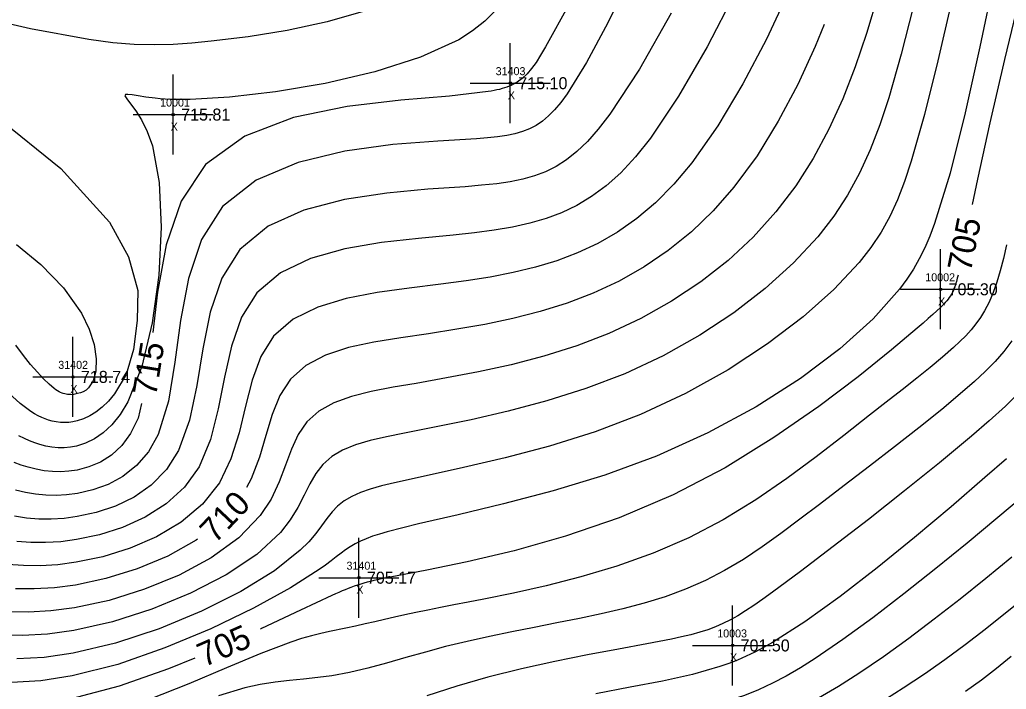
# Model space of a CAD drawing. Extents: x 1376587 to 1378239, y 1000335 to 1003031.
# Drawn here: x 1377375.8 to 1377499.1, y 1001880.4 to 1001964 of the extents above; entities that cross this region are included whole.
import ezdxf

# ---------------------------------------------------------------- set-up
doc = ezdxf.new("R2010")
doc.units = 0
for name, color, linetype in [('RD_DTM_Major1', 7, 'Continuous'), ('RD_DTM_Major1_Lbl', 7, 'Continuous'), ('RD_DTM_Minor1', 7, 'Continuous'), ('RD_EX_Misc', 7, 'Continuous'), ('RD_EX_Misc_txCode', 7, 'Continuous'), ('RD_EX_TX_Misc_ELEV', 7, 'Continuous'), ('RD_SMD_Locator', 7, 'Continuous')]:
    doc.layers.add(name, color=color, linetype=linetype)

msp = doc.modelspace()

# ---------------------------------------------------------------- linework, layer by layer
at = {"layer": 'RD_DTM_Major1'}
for points in [[(1377514.72, 1002038.61), (1377513.3, 1002033.16), (1377512.57, 1002028.77), (1377512.16, 1002024.48), (1377511.96, 1002020.3), (1377511.84, 1002016.2), (1377511.67, 1002012.2), (1377511.34, 1002008.29), (1377510.76, 1002004.5), (1377509.93, 1002000.7), (1377508.9, 1001996.78), (1377507.71, 1001992.64), (1377506.39, 1001988.18), (1377504.98, 1001983.3), (1377502.91, 1001975.62), (1377500.83, 1001967.38), (1377498.83, 1001959.05), (1377497.02, 1001951.13), (1377495.47, 1001944.09), (1377494.82, 1001940.93)], [(1377444.48, 1001965.94), (1377441.53, 1001960.61), (1377440.91, 1001959.59), (1377440.33, 1001958.69), (1377439.77, 1001957.91), (1377439.21, 1001957.25), (1377438.62, 1001956.69), (1377437.98, 1001956.22), (1377437.74, 1001956.08), (1377437.5, 1001955.95), (1377437.24, 1001955.82), (1377436.97, 1001955.71), (1377436.69, 1001955.6), (1377436.39, 1001955.5), (1377436.09, 1001955.41), (1377435.77, 1001955.32), (1377435.44, 1001955.24), (1377435.09, 1001955.16), (1377434.73, 1001955.09), (1377434.35, 1001955.03), (1377429.52, 1001954.48), (1377423.45, 1001953.97), (1377416.75, 1001953.18), (1377410.05, 1001951.79), (1377403.95, 1001949.49), (1377399.07, 1001945.95), (1377396.01, 1001941.37), (1377394.14, 1001935.9), (1377393.07, 1001930), (1377392.49, 1001924.95)], [(1377476.33, 1001963.43), (1377475.21, 1001960.68), (1377473.02, 1001955.91), (1377470.59, 1001951.33), (1377467.94, 1001947.02), (1377465.05, 1001943.08), (1377462.46, 1001940.13), (1377459.73, 1001937.51), (1377456.85, 1001935.18), (1377453.85, 1001933.14), (1377450.72, 1001931.37), (1377447.47, 1001929.86), (1377444.2, 1001928.62), (1377440.85, 1001927.57), (1377437.42, 1001926.7), (1377433.94, 1001925.96), (1377430.43, 1001925.34), (1377426.89, 1001924.79), (1377423.43, 1001924.29), (1377420.06, 1001923.74), (1377416.9, 1001923.05), (1377414.04, 1001922.11), (1377411.59, 1001920.83), (1377409.65, 1001919.12), (1377408.35, 1001917.07), (1377407.39, 1001914.69), (1377406.59, 1001912.08), (1377405.78, 1001909.37), (1377404.76, 1001906.68), (1377404.16, 1001905.59)], [(1377493.04, 1001932.11), (1377492.94, 1001931.71), (1377492.84, 1001931.32), (1377492.73, 1001930.96), (1377492.62, 1001930.63), (1377492.5, 1001930.32), (1377492.37, 1001930.02), (1377492.22, 1001929.75), (1377492.09, 1001929.53), (1377491.95, 1001929.32), (1377491.79, 1001929.11), (1377491.62, 1001928.89), (1377491.42, 1001928.67), (1377491.21, 1001928.45), (1377490.83, 1001928.06), (1377490.39, 1001927.65), (1377489.89, 1001927.19), (1377489.32, 1001926.68), (1377488.67, 1001926.12), (1377487.93, 1001925.49), (1377484.72, 1001922.77), (1377480.57, 1001919.42), (1377475.64, 1001915.68), (1377470.04, 1001911.81), (1377463.94, 1001908.05), (1377457.45, 1001904.65), (1377450.73, 1001901.8), (1377444.02, 1001899.5), (1377437.61, 1001897.68), (1377431.74, 1001896.29), (1377426.69, 1001895.24), (1377422.11, 1001894.37), (1377421.55, 1001894.26), (1377421.03, 1001894.15), (1377420.54, 1001894.05), (1377420.08, 1001893.95), (1377419.64, 1001893.84), (1377419.23, 1001893.74), (1377418.83, 1001893.63), (1377418.44, 1001893.51), (1377418.04, 1001893.38), (1377417.63, 1001893.24), (1377417.21, 1001893.09), (1377416.86, 1001892.95), (1377416.49, 1001892.8), (1377416.1, 1001892.65), (1377415.7, 1001892.47), (1377415.27, 1001892.29), (1377414.82, 1001892.09), (1377410.93, 1001890.27), (1377406.04, 1001887.95), (1377405.93, 1001887.9)], [(1377391.06, 1001916.08), (1377390.62, 1001914.26), (1377389.7, 1001912.34), (1377388.59, 1001910.81), (1377387.32, 1001909.62), (1377385.94, 1001908.75), (1377384.49, 1001908.14), (1377383.04, 1001907.76), (1377381.99, 1001907.61), (1377380.95, 1001907.54), (1377379.93, 1001907.57), (1377378.91, 1001907.67), (1377377.9, 1001907.86), (1377376.89, 1001908.11), (1377376.03, 1001908.38), (1377375.17, 1001908.71)], [(1377501.08, 1001904.43), (1377498.01, 1001901.82), (1377494.19, 1001898.64), (1377490.25, 1001895.44), (1377486.28, 1001892.29), (1377482.38, 1001889.31), (1377478.66, 1001886.59), (1377475.19, 1001884.23), (1377473.35, 1001883.06), (1377471.58, 1001882.02), (1377469.86, 1001881.12), (1377468.13, 1001880.32), (1377466.37, 1001879.61), (1377464.52, 1001878.99), (1377461.61, 1001878.19), (1377458.44, 1001877.47), (1377455.04, 1001876.75), (1377451.42, 1001875.98), (1377447.58, 1001875.07), (1377443.54, 1001873.97), (1377438.05, 1001872.2), (1377432.34, 1001870.17), (1377429.65, 1001869.21)], [(1377398.05, 1001899.12), (1377397.88, 1001898.98), (1377394.34, 1001896.99), (1377390.53, 1001895.4), (1377386.62, 1001894.2), (1377382.8, 1001893.39), (1377380.17, 1001893.06), (1377377.67, 1001892.91), (1377375.3, 1001892.93)], [(1377397.7, 1001884.27), (1377394.41, 1001882.91), (1377388.26, 1001880.74), (1377382.28, 1001879.16), (1377378.09, 1001878.51), (1377374.13, 1001878.27)]]:
    msp.add_lwpolyline(points, dxfattribs=at)
at = {"layer": 'RD_DTM_Minor1'}
for points in [[(1377497.57, 1001969.18), (1377495.78, 1001960.65), (1377493.94, 1001952.38), (1377492.05, 1001944.86), (1377490.1, 1001938.57), (1377489.5, 1001936.98), (1377488.88, 1001935.53), (1377488.2, 1001934.16), (1377487.47, 1001932.87), (1377486.66, 1001931.61), (1377485.74, 1001930.36), (1377482.44, 1001926.66), (1377478.27, 1001922.9), (1377473.35, 1001919.2), (1377467.82, 1001915.65), (1377461.78, 1001912.39), (1377455.38, 1001909.5), (1377448.92, 1001907.12), (1377442.47, 1001905.15), (1377436.28, 1001903.53), (1377430.6, 1001902.17), (1377425.67, 1001901.03), (1377421.74, 1001900.04), (1377420.78, 1001899.76), (1377419.91, 1001899.48), (1377419.13, 1001899.18), (1377418.41, 1001898.87), (1377417.75, 1001898.54), (1377417.12, 1001898.17), (1377416.55, 1001897.79), (1377415.98, 1001897.37), (1377415.38, 1001896.92), (1377414.73, 1001896.42), (1377414.02, 1001895.89), (1377413.23, 1001895.33), (1377409.65, 1001893.06), (1377405.05, 1001890.52), (1377399.73, 1001887.94), (1377393.99, 1001885.53), (1377388.11, 1001883.48), (1377382.4, 1001882.03), (1377378.49, 1001881.44), (1377374.8, 1001881.21)], [(1377452.06, 1001969.21), (1377449.29, 1001963.61), (1377446.63, 1001958.68), (1377444.2, 1001954.76), (1377443.41, 1001953.69), (1377442.65, 1001952.77), (1377441.89, 1001952), (1377441.13, 1001951.35), (1377440.34, 1001950.82), (1377439.51, 1001950.38), (1377438.64, 1001950.04), (1377437.7, 1001949.77), (1377436.67, 1001949.56), (1377435.54, 1001949.39), (1377434.28, 1001949.26), (1377432.88, 1001949.15), (1377428.08, 1001948.85), (1377422.45, 1001948.41), (1377416.47, 1001947.61), (1377410.61, 1001946.2), (1377405.36, 1001943.96), (1377401.19, 1001940.68), (1377398.56, 1001936.56), (1377396.93, 1001931.69), (1377395.94, 1001926.46), (1377395.21, 1001921.22), (1377394.41, 1001916.35), (1377393.15, 1001912.21), (1377391.93, 1001910.04), (1377390.43, 1001908.31), (1377388.72, 1001906.97), (1377386.88, 1001905.97), (1377384.96, 1001905.28), (1377383.05, 1001904.84), (1377381.7, 1001904.66), (1377380.38, 1001904.59), (1377379.09, 1001904.61), (1377377.81, 1001904.73), (1377376.56, 1001904.94), (1377375.31, 1001905.24)], [(1377483.08, 1001967.17), (1377481.62, 1001962.3), (1377480.2, 1001958.13), (1377478.64, 1001954.14), (1377476.9, 1001950.33), (1377474.95, 1001946.7), (1377472.76, 1001943.26), (1377470.3, 1001940.01), (1377467.45, 1001936.87), (1377464.31, 1001933.95), (1377460.9, 1001931.27), (1377457.27, 1001928.85), (1377453.44, 1001926.7), (1377449.44, 1001924.83), (1377445.42, 1001923.29), (1377441.32, 1001922), (1377437.21, 1001920.92), (1377433.14, 1001920.02), (1377429.17, 1001919.26), (1377425.36, 1001918.59), (1377422.47, 1001918.1), (1377419.76, 1001917.57), (1377417.29, 1001916.94), (1377415.09, 1001916.15), (1377413.21, 1001915.11), (1377411.71, 1001913.77), (1377410.64, 1001912.2), (1377409.81, 1001910.37), (1377409.05, 1001908.37), (1377408.24, 1001906.27), (1377407.24, 1001904.14), (1377405.89, 1001902.06), (1377403.2, 1001899.28), (1377399.75, 1001896.79), (1377395.76, 1001894.64), (1377391.44, 1001892.86), (1377387.02, 1001891.48), (1377382.7, 1001890.55), (1377379.74, 1001890.17), (1377376.94, 1001890), (1377374.28, 1001890.04)], [(1377471.78, 1001967.35), (1377469.1, 1001961.6), (1377466.17, 1001955.99), (1377463.05, 1001950.75), (1377459.81, 1001946.14), (1377457.55, 1001943.46), (1377455.26, 1001941.15), (1377452.91, 1001939.17), (1377450.51, 1001937.49), (1377448.04, 1001936.07), (1377445.5, 1001934.88), (1377442.93, 1001933.91), (1377440.26, 1001933.11), (1377437.49, 1001932.43), (1377434.61, 1001931.87), (1377431.6, 1001931.39), (1377428.45, 1001930.97), (1377424.49, 1001930.5), (1377420.49, 1001929.95), (1377416.63, 1001929.2), (1377413.07, 1001928.12), (1377409.99, 1001926.6), (1377407.56, 1001924.5), (1377405.97, 1001921.95), (1377404.88, 1001918.98), (1377404.04, 1001915.74), (1377403.24, 1001912.4), (1377402.23, 1001909.16), (1377400.8, 1001906.16), (1377398.68, 1001903.48), (1377396, 1001901.23), (1377392.93, 1001899.41), (1377389.62, 1001897.98), (1377386.22, 1001896.93), (1377382.9, 1001896.23), (1377380.6, 1001895.93), (1377378.41, 1001895.8), (1377376.32, 1001895.82), (1377374.3, 1001895.97)], [(1377465.16, 1001967.33), (1377461.71, 1001960.65), (1377458.14, 1001954.46), (1377454.61, 1001949.21), (1377452.75, 1001946.88), (1377450.92, 1001944.91), (1377449.1, 1001943.27), (1377447.27, 1001941.92), (1377445.42, 1001940.82), (1377443.51, 1001939.91), (1377441.58, 1001939.19), (1377439.55, 1001938.6), (1377437.4, 1001938.12), (1377435.11, 1001937.72), (1377432.65, 1001937.4), (1377429.99, 1001937.11), (1377425.64, 1001936.69), (1377421.04, 1001936.17), (1377416.47, 1001935.38), (1377412.17, 1001934.18), (1377408.41, 1001932.4), (1377405.45, 1001929.9), (1377403.55, 1001926.84), (1377402.3, 1001923.24), (1377401.42, 1001919.35), (1377400.63, 1001915.39), (1377399.66, 1001911.59), (1377398.24, 1001908.18), (1377396.42, 1001905.63), (1377394.13, 1001903.53), (1377391.52, 1001901.87), (1377388.7, 1001900.6), (1377385.8, 1001899.68), (1377382.95, 1001899.07), (1377380.97, 1001898.81), (1377379.07, 1001898.69), (1377377.24, 1001898.7), (1377375.48, 1001898.84)], [(1377487.45, 1001965.58), (1377485.95, 1001959.71), (1377484.38, 1001954.27), (1377483.26, 1001950.88), (1377482.06, 1001947.75), (1377480.74, 1001944.84), (1377479.24, 1001942.09), (1377477.52, 1001939.46), (1377475.53, 1001936.91), (1377472.49, 1001933.63), (1377468.97, 1001930.45), (1377465.05, 1001927.41), (1377460.77, 1001924.59), (1377456.21, 1001922.03), (1377451.41, 1001919.78), (1377446.57, 1001917.93), (1377441.69, 1001916.39), (1377436.87, 1001915.12), (1377432.22, 1001914.05), (1377427.87, 1001913.16), (1377423.92, 1001912.38), (1377421.66, 1001911.92), (1377419.61, 1001911.44), (1377417.78, 1001910.9), (1377416.18, 1001910.26), (1377414.82, 1001909.46), (1377413.69, 1001908.47), (1377412.84, 1001907.34), (1377412.1, 1001906.05), (1377411.39, 1001904.62), (1377410.6, 1001903.1), (1377409.64, 1001901.53), (1377408.42, 1001899.94), (1377405.45, 1001897.22), (1377401.62, 1001894.67), (1377397.18, 1001892.36), (1377392.36, 1001890.37), (1377387.42, 1001888.8), (1377382.62, 1001887.71), (1377379.32, 1001887.27), (1377376.21, 1001887.09), (1377373.27, 1001887.13)], [(1377492.17, 1001966.07), (1377490.52, 1001958.89), (1377488.86, 1001952.19), (1377487.2, 1001946.34), (1377486.36, 1001943.81), (1377485.48, 1001941.53), (1377484.51, 1001939.44), (1377483.42, 1001937.48), (1377482.16, 1001935.58), (1377480.69, 1001933.7), (1377477.53, 1001930.32), (1377473.69, 1001926.89), (1377469.26, 1001923.51), (1377464.33, 1001920.29), (1377459.01, 1001917.32), (1377453.38, 1001914.7), (1377447.7, 1001912.54), (1377442, 1001910.76), (1377436.46, 1001909.29), (1377431.26, 1001908.07), (1377426.6, 1001907.05), (1377422.64, 1001906.17), (1377421.04, 1001905.78), (1377419.63, 1001905.38), (1377418.39, 1001904.95), (1377417.31, 1001904.47), (1377416.36, 1001903.91), (1377415.53, 1001903.25), (1377414.85, 1001902.53), (1377414.21, 1001901.71), (1377413.55, 1001900.81), (1377412.81, 1001899.84), (1377411.94, 1001898.81), (1377410.89, 1001897.73), (1377407.66, 1001895.18), (1377403.45, 1001892.6), (1377398.56, 1001890.14), (1377393.25, 1001887.94), (1377387.82, 1001886.14), (1377382.53, 1001884.87), (1377378.91, 1001884.36), (1377375.5, 1001884.16)], [(1377435.29, 1001965.15), (1377433.93, 1001963.82), (1377432.41, 1001962.62), (1377430.67, 1001961.51), (1377425.89, 1001959.33), (1377420.19, 1001957.51), (1377414.01, 1001956.07), (1377407.8, 1001955), (1377402.03, 1001954.33), (1377397.13, 1001954.04), (1377396.28, 1001954.03), (1377395.48, 1001954.04), (1377394.73, 1001954.06), (1377394.03, 1001954.09), (1377393.37, 1001954.14), (1377392.76, 1001954.2), (1377391.6, 1001954.34), (1377390.64, 1001954.5), (1377389.88, 1001954.62), (1377389.35, 1001954.69), (1377389.04, 1001954.66), (1377388.99, 1001954.5), (1377389.22, 1001954.12), (1377389.69, 1001953.51), (1377390.33, 1001952.65), (1377391.05, 1001951.5), (1377391.77, 1001950.05), (1377392.42, 1001948.27), (1377393.28, 1001943.67), (1377393.53, 1001938.12), (1377393.22, 1001932.11), (1377392.39, 1001926.14), (1377391.08, 1001920.7), (1377389.34, 1001916.29), (1377388.38, 1001914.7), (1377387.35, 1001913.41), (1377386.28, 1001912.4), (1377385.17, 1001911.65), (1377384.06, 1001911.11), (1377382.95, 1001910.76), (1377382.17, 1001910.61), (1377381.39, 1001910.54), (1377380.63, 1001910.54), (1377379.87, 1001910.61), (1377379.12, 1001910.75), (1377378.37, 1001910.94), (1377377.73, 1001911.15), (1377377.08, 1001911.4), (1377376.43, 1001911.69), (1377375.75, 1001912.04)], [(1377419.03, 1001965.12), (1377414.23, 1001963.75), (1377409.27, 1001962.69), (1377404.38, 1001961.9), (1377399.76, 1001961.33), (1377397.35, 1001961.09), (1377395, 1001960.93), (1377392.63, 1001960.87), (1377390.15, 1001960.93), (1377387.47, 1001961.14), (1377384.49, 1001961.53), (1377377.21, 1001962.89), (1377369.19, 1001964.7)], [(1377457.23, 1001964.82), (1377453.25, 1001957.86), (1377449.53, 1001952.2), (1377448.1, 1001950.35), (1377446.75, 1001948.81), (1377445.43, 1001947.54), (1377444.14, 1001946.51), (1377442.84, 1001945.67), (1377441.5, 1001945.01), (1377440.13, 1001944.5), (1377438.68, 1001944.09), (1377437.12, 1001943.78), (1377435.42, 1001943.53), (1377433.54, 1001943.33), (1377431.47, 1001943.16), (1377426.83, 1001942.83), (1377421.7, 1001942.36), (1377416.42, 1001941.55), (1377411.35, 1001940.23), (1377406.87, 1001938.21), (1377403.32, 1001935.3), (1377401.08, 1001931.71), (1377399.65, 1001927.48), (1377398.71, 1001922.92), (1377397.95, 1001918.32), (1377397.05, 1001913.98), (1377395.69, 1001910.2), (1377394.17, 1001907.81), (1377392.28, 1001905.89), (1377390.12, 1001904.38), (1377387.8, 1001903.25), (1377385.4, 1001902.45), (1377383.04, 1001901.94), (1377381.38, 1001901.72), (1377379.77, 1001901.62), (1377378.22, 1001901.64), (1377376.7, 1001901.76), (1377375.21, 1001902)], [(1377372.91, 1001951.91), (1377380.97, 1001945.44), (1377387.07, 1001938.71), (1377389.43, 1001934.38), (1377390.6, 1001930.2), (1377390.51, 1001926.44), (1377390.05, 1001922.83), (1377389.13, 1001919.7), (1377387.68, 1001917.27), (1377386.93, 1001916.37), (1377386.16, 1001915.61), (1377385.37, 1001915), (1377384.59, 1001914.52), (1377383.81, 1001914.16), (1377383.04, 1001913.91), (1377382.5, 1001913.78), (1377381.96, 1001913.71), (1377381.44, 1001913.69), (1377380.92, 1001913.71), (1377380.41, 1001913.77), (1377379.9, 1001913.88), (1377379.46, 1001914), (1377379.03, 1001914.15), (1377378.59, 1001914.33), (1377378.15, 1001914.55), (1377377.69, 1001914.8), (1377377.23, 1001915.09), (1377375.91, 1001916.07), (1377374.49, 1001917.37)], [(1377375.46, 1001935.94), (1377378.5, 1001933.44), (1377381.33, 1001930.51), (1377383.56, 1001927.36), (1377384.53, 1001925.36), (1377385.13, 1001923.44), (1377385.4, 1001921.67), (1377385.36, 1001920.13), (1377385.03, 1001918.89), (1377384.44, 1001918.03), (1377384.13, 1001917.75), (1377383.79, 1001917.55), (1377383.43, 1001917.41), (1377383.07, 1001917.32), (1377382.74, 1001917.24), (1377382.44, 1001917.17)], [(1377499.11, 1001935.88), (1377498.72, 1001934.2), (1377498.32, 1001932.66), (1377497.89, 1001931.24), (1377497.43, 1001929.93), (1377496.92, 1001928.73), (1377496.35, 1001927.63), (1377495.84, 1001926.8), (1377495.28, 1001926.02), (1377494.67, 1001925.27), (1377494, 1001924.54), (1377493.28, 1001923.81), (1377492.49, 1001923.08), (1377491.11, 1001921.86), (1377489.57, 1001920.58), (1377487.88, 1001919.23), (1377486.05, 1001917.79), (1377484.08, 1001916.25), (1377481.98, 1001914.61), (1377478.78, 1001912.08), (1377475.34, 1001909.42), (1377471.67, 1001906.7), (1377467.78, 1001904.04), (1377463.69, 1001901.54), (1377459.41, 1001899.28), (1377454.95, 1001897.36), (1377450.42, 1001895.74), (1377445.93, 1001894.4), (1377441.59, 1001893.29), (1377437.51, 1001892.38), (1377433.8, 1001891.63), (1377431.85, 1001891.25), (1377430.06, 1001890.9), (1377428.38, 1001890.58), (1377426.81, 1001890.27), (1377425.34, 1001889.97), (1377423.94, 1001889.67), (1377422.66, 1001889.39), (1377421.42, 1001889.1), (1377420.21, 1001888.81), (1377419.01, 1001888.53), (1377417.8, 1001888.25), (1377416.58, 1001887.99), (1377414.53, 1001887.57), (1377413.44, 1001887.33), (1377412.28, 1001887.05), (1377411.04, 1001886.7), (1377409.69, 1001886.27), (1377405.96, 1001884.84), (1377401.67, 1001883.03), (1377396.97, 1001881.05), (1377392, 1001879.09)], [(1377382.44, 1001917.17), (1377382.21, 1001917.19), (1377382.01, 1001917.2), (1377381.83, 1001917.21), (1377381.65, 1001917.23), (1377381.47, 1001917.26), (1377381.29, 1001917.31), (1377381.13, 1001917.37), (1377380.96, 1001917.45), (1377380.77, 1001917.55), (1377380.58, 1001917.66), (1377380.37, 1001917.8), (1377380.16, 1001917.95), (1377379.53, 1001918.48), (1377378.82, 1001919.15), (1377378.05, 1001919.97), (1377377.21, 1001920.95), (1377376.31, 1001922.08), (1377375.35, 1001923.37)], [(1377499.77, 1001923.89), (1377498.77, 1001922.58), (1377497.66, 1001921.32), (1377496.43, 1001920.07), (1377495.08, 1001918.82), (1377493.6, 1001917.52), (1377491, 1001915.34), (1377488.13, 1001913.03), (1377485.1, 1001910.65), (1377481.97, 1001908.23), (1377478.82, 1001905.82), (1377475.74, 1001903.47), (1377473.29, 1001901.61), (1377470.91, 1001899.83), (1377468.57, 1001898.15), (1377466.24, 1001896.6), (1377463.89, 1001895.2), (1377461.49, 1001893.95), (1377459.01, 1001892.87), (1377456.46, 1001891.94), (1377453.85, 1001891.13), (1377451.19, 1001890.43), (1377448.48, 1001889.8), (1377445.74, 1001889.22), (1377442.93, 1001888.66), (1377440.11, 1001888.1), (1377437.3, 1001887.55), (1377434.5, 1001886.97), (1377431.74, 1001886.36), (1377429.03, 1001885.7), (1377426.52, 1001885.02), (1377424.07, 1001884.33), (1377421.67, 1001883.65), (1377419.33, 1001883.02), (1377417.05, 1001882.48), (1377414.82, 1001882.06), (1377413.06, 1001881.83), (1377411.31, 1001881.65), (1377409.55, 1001881.48), (1377407.75, 1001881.27), (1377405.89, 1001880.98), (1377403.95, 1001880.55), (1377400.66, 1001879.54)], [(1377500.76, 1001917.55), (1377498.95, 1001915.76), (1377496.94, 1001913.92), (1377494.71, 1001912), (1377490.71, 1001908.67), (1377486.35, 1001905.15), (1377481.86, 1001901.6), (1377477.46, 1001898.19), (1377473.38, 1001895.1), (1377469.85, 1001892.49), (1377468.65, 1001891.62), (1377467.54, 1001890.84), (1377466.51, 1001890.16), (1377465.54, 1001889.56), (1377464.61, 1001889.03), (1377463.68, 1001888.57), (1377462.75, 1001888.16), (1377461.78, 1001887.81), (1377460.77, 1001887.49), (1377459.68, 1001887.19), (1377458.52, 1001886.92), (1377457.25, 1001886.64), (1377454.16, 1001886.04), (1377450.63, 1001885.38), (1377446.76, 1001884.66), (1377442.68, 1001883.85), (1377438.5, 1001882.92), (1377434.32, 1001881.87), (1377430.45, 1001880.75), (1377426.69, 1001879.57)], [(1377499.09, 1001909.18), (1377496.4, 1001906.81), (1377492.16, 1001903.15), (1377487.62, 1001899.33), (1377482.95, 1001895.55), (1377478.32, 1001891.97), (1377473.91, 1001888.8), (1377469.87, 1001886.22), (1377468.75, 1001885.58), (1377467.66, 1001885.01), (1377466.58, 1001884.49), (1377465.5, 1001884.02), (1377464.41, 1001883.59), (1377463.28, 1001883.2), (1377459.87, 1001882.23), (1377456.11, 1001881.4), (1377452.07, 1001880.62), (1377447.82, 1001879.81)], [(1377499.77, 1001896.86), (1377496.53, 1001894.22), (1377493.3, 1001891.63), (1377490.07, 1001889.12), (1377486.88, 1001886.72), (1377483.73, 1001884.44), (1377480.64, 1001882.34), (1377478.12, 1001880.72), (1377475.63, 1001879.24)], [(1377501.6, 1001891.95), (1377498.98, 1001889.86), (1377496.43, 1001887.85), (1377493.92, 1001885.93), (1377491.4, 1001884.07), (1377488.84, 1001882.27), (1377486.2, 1001880.5), (1377483.06, 1001878.52)], [(1377499.66, 1001884.46), (1377497.83, 1001882.97), (1377495.95, 1001881.53), (1377493.97, 1001880.09)]]:
    msp.add_lwpolyline(points, dxfattribs=at)
at = {"layer": 'RD_EX_Misc'}
for p, q in [((1377437.12, 1001951.09), (1377437.12, 1001961.09)), ((1377395.01, 1001947.17), (1377395.01, 1001957.17)), ((1377432.12, 1001956.09), (1377442.12, 1001956.09)), ((1377390.01, 1001952.17), (1377400.01, 1001952.17)), ((1377490.86, 1001925.34), (1377490.86, 1001935.34)), ((1377485.86, 1001930.34), (1377495.86, 1001930.34)), ((1377382.49, 1001914.4), (1377382.49, 1001924.4)), ((1377377.49, 1001919.4), (1377387.49, 1001919.4)), ((1377418.21, 1001889.31), (1377418.21, 1001899.31)), ((1377413.21, 1001894.31), (1377423.21, 1001894.31)), ((1377464.88, 1001880.85), (1377464.88, 1001890.85)), ((1377459.88, 1001885.85), (1377469.88, 1001885.85))]:
    msp.add_line(p, q, dxfattribs=at)
at = {"layer": 'RD_SMD_Locator'}
for centre in [(1377437.12, 1001956.09), (1377395.01, 1001952.17), (1377490.86, 1001930.34), (1377382.49, 1001919.4), (1377418.21, 1001894.31), (1377464.88, 1001885.85)]:
    msp.add_circle(centre, 0.15, dxfattribs=at)

# ---------------------------------------------------------------- texts
at = {"layer": 'RD_DTM_Major1_Lbl'}
for s, rotation, p in [('705', 78.5896, (1377494.62, 1001932.4)), ('715', 80.8607, (1377392.87, 1001916.89)), ('710', 46.6534, (1377400.25, 1001898.49)), ('705', 23.7988, (1377398.87, 1001883.1))]:
    msp.add_text(s, height=3, rotation=rotation, dxfattribs=at).set_placement(p)
at = {"layer": 'RD_EX_Misc_txCode'}
for s, p in [('31403', (1377435.29, 1001957.09)), ('10001', (1377393.38, 1001953.17)), ('X', (1377436.81, 1001954.09)), ('X', (1377394.7, 1001950.17)), ('10002', (1377488.95, 1001931.34)), ('X', (1377490.55, 1001928.34)), ('31402', (1377380.66, 1001920.4)), ('X', (1377382.18, 1001917.4)), ('31401', (1377416.66, 1001895.31)), ('X', (1377417.89, 1001892.31)), ('10003', (1377462.96, 1001886.85)), ('X', (1377464.56, 1001883.85))]:
    msp.add_text(s, height=1, dxfattribs=at).set_placement(p)
at = {"layer": 'RD_EX_TX_Misc_ELEV'}
for s, p in [('715.10', (1377438.12, 1001955.34)), ('715.81', (1377396.01, 1001951.42)), ('705.30', (1377491.86, 1001929.59)), ('718.74', (1377383.49, 1001918.65)), ('705.17', (1377419.21, 1001893.56)), ('701.50', (1377465.88, 1001885.1))]:
    msp.add_text(s, height=1.5, dxfattribs=at).set_placement(p)

doc.saveas('drawing.dxf')
